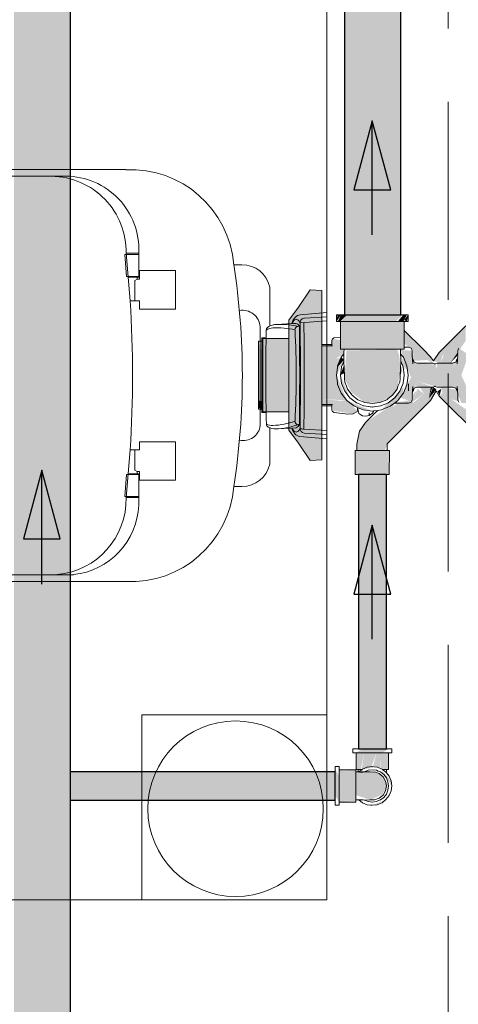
# Model space of a CAD drawing. Header units: millimetres. Extents: x 567 to 934, y -1 to 364.
# Tile 843 of 1056: x 774.81 to 775.58, y 167.838 to 169.566. Entities that reach past the tile are written whole.
import ezdxf

# ---------------------------------------------------------------- set-up
doc = ezdxf.new("R2010")
doc.units = ezdxf.units.MM
doc.header["$MEASUREMENT"] = 0
doc.linetypes.add('HIDDEN2', pattern=[0.47625, 0.3175, -0.15875])
for name, color, linetype, lineweight in [('AF-Condutos', 140, 'Continuous', 25), ('AF-Conexões', 152, 'Continuous', 18), ('AF-Curva de transposição', 152, 'Continuous', 18), ('AF-Peça de utilização', 152, 'Continuous', 18), ('AF-Registro', 253, 'Continuous', 18), ('AF-Sentido conduto', 140, 'Continuous', 30), ('DI-Detalhes', 1, 'HIDDEN2', 9)]:
    doc.layers.add(name, color=color, linetype=linetype, lineweight=lineweight)
doc.layers.add('ARQ FINA', color=8, linetype='Continuous')

msp = doc.modelspace()

# ---------------------------------------------------------------- hatches: boundary and pattern name
at = {"layer": 'AF-Condutos', "linetype": 'Continuous'}
for points in [[(774.8989, 165.1972), (774.8989, 172.1926), (774.8, 172.1926), (774.8, 165.1972)], [(775.38, 169.0482), (775.4237, 169.0482), (775.4237, 171.1308), (775.38, 171.1308)], [(775.4237, 169.0482), (775.4443, 169.0482), (775.4443, 171.1308), (775.4237, 171.1308)], [(775.4789, 171.1308), (775.4443, 171.1308), (775.4443, 169.0482), (775.4746, 169.0482)], [(775.4746, 169.0482), (775.4789, 169.0482), (775.4789, 171.1308)], [(775.4539, 168.2864), (775.4539, 168.768), (775.4044, 168.768), (775.4044, 168.2864)], [(774.8989, 168.2462), (774.8989, 168.2366), (775.3639, 168.2361), (775.3639, 168.2462)], [(774.8989, 168.2002), (775.3639, 168.1997), (775.3639, 168.2361), (774.8989, 168.2366)], [(775.3639, 168.1965), (775.3639, 168.1997), (774.8989, 168.2002), (774.8989, 168.1965)]]:
    msp.add_hatch(color=151, dxfattribs=at).paths.add_polyline_path(points)
at = {"layer": 'AF-Conexões', "linetype": 'Continuous'}
for points in [[(775.3659, 169.0362), (775.3743, 169.0482), (775.368, 169.0482)], [(775.368, 169.0362), (775.3729, 169.0362), (775.3843, 169.0482), (775.3743, 169.0482)], [(775.3729, 169.0362), (775.3729, 168.9878), (775.4009, 168.9878), (775.4009, 168.9959), (775.4121, 168.9959), (775.4009, 169.0362)], [(775.4834, 169.0482), (775.3843, 169.0482), (775.3743, 169.0362), (775.4695, 169.0362)], [(775.4144, 168.9959), (775.4144, 169.0362), (775.4009, 169.0362)], [(775.4009, 168.9959), (775.4009, 168.9878), (775.4289, 168.9878), (775.4434, 169.0362), (775.4144, 169.0362), (775.4144, 168.9963), (775.4009, 169.0362), (775.4121, 168.996)], [(775.4849, 168.9878), (775.4849, 169.0362), (775.4434, 169.0362), (775.4289, 168.9878)], [(775.4897, 169.0482), (775.4834, 169.0482), (775.4734, 169.0362), (775.4834, 169.0362)], [(775.4897, 169.0362), (775.4919, 169.0482), (775.4849, 169.0389)], [(775.4171, 168.9878), (775.3792, 168.9527), (775.3794, 168.9488)], [(775.4645, 168.9073), (775.4724, 168.9178), (775.4784, 168.9522), (775.4763, 168.9758), (775.4726, 168.9874), (775.3835, 168.9856), (775.3803, 168.9356), (775.392, 168.9122), (775.4158, 168.8941), (775.4419, 168.8941)], [(775.3791, 168.9684), (775.3696, 168.9562), (775.3659, 168.9422)], [(775.3676, 168.9556), (775.3791, 168.9692), (775.3743, 168.9737)], [(775.4859, 168.9497), (775.4834, 168.9737), (775.4797, 168.9645)], [(775.4834, 168.9737), (775.4919, 168.9422), (775.4897, 168.9585)], [(775.379, 168.9599), (775.3729, 168.9422), (775.3789, 168.9456)], [(775.3676, 168.9288), (775.3743, 168.9107), (775.3843, 168.8976), (775.3659, 168.9422)], [(775.3893, 168.9026), (775.3729, 168.9422), (775.3748, 168.9277)], [(775.3893, 168.9026), (775.3748, 168.9277), (775.3804, 168.9142)], [(775.4676, 168.8932), (775.4825, 168.9095), (775.4834, 168.922), (775.4452, 168.8813)], [(775.3843, 168.8976), (775.3963, 168.8885), (775.4289, 168.8792)], [(775.4026, 168.8871), (775.4126, 168.8813), (775.4289, 168.8792)], [(775.4144, 168.8881), (775.4289, 168.8862), (775.4434, 168.8881)], [(775.3994, 168.2796), (775.4459, 168.2796), (775.4583, 168.2864), (775.4119, 168.2864)], [(775.4005, 168.2502), (775.4088, 168.2502), (775.4147, 168.2796), (775.4015, 168.2796)], [(775.4103, 168.2502), (775.4276, 168.2552), (775.4362, 168.2796), (775.4147, 168.2796)], [(775.4431, 168.252), (775.4431, 168.2796), (775.4362, 168.2796), (775.4306, 168.2571)], [(775.4434, 168.2518), (775.449, 168.2796), (775.4431, 168.2796)], [(775.4563, 168.2502), (775.4573, 168.2796), (775.449, 168.2796), (775.4436, 168.2526)], [(775.3707, 168.1919), (775.3707, 168.2384), (775.3639, 168.2508), (775.3639, 168.2044)], [(775.4001, 168.2488), (775.3707, 168.2498), (775.3993, 168.246)], [(775.3707, 168.2488), (775.3707, 168.2415), (775.4001, 168.2415), (775.4001, 168.246)], [(775.3707, 168.2415), (775.3707, 168.2356), (775.4001, 168.2287), (775.4001, 168.2415)], [(775.4479, 168.2375), (775.4329, 168.246), (775.4001, 168.246), (775.4001, 168.2052), (775.4252, 168.1968), (775.4464, 168.2063), (775.4563, 168.223)], [(775.4119, 168.2508), (775.4377, 168.2542), (775.4289, 168.2554)], [(775.4443, 168.2502), (775.4629, 168.2214), (775.4617, 168.2302)], [(775.4001, 168.1939), (775.4001, 168.2287), (775.3707, 168.2356), (775.3707, 168.1968)], [(775.4001, 168.193), (775.3707, 168.1968), (775.3707, 168.1939)], [(775.4289, 168.1874), (775.4377, 168.1885), (775.4529, 168.1973)]]:
    msp.add_hatch(color=161, dxfattribs=at).paths.add_polyline_path(points)
at = {"layer": 'AF-Curva de transposição', "linetype": 'Continuous'}
for points in [[(775.4849, 169.0207), (775.4849, 169.0096), (775.5257, 168.9688), (775.5338, 168.9639), (775.5312, 168.9744)], [(775.5362, 168.9673), (775.5485, 168.9632), (775.5521, 168.9766), (775.5929, 169.0174), (775.5929, 169.0285), (775.5522, 168.9878)], [(775.5547, 168.9792), (775.5479, 168.961), (775.5655, 168.9631), (775.5929, 169.0025), (775.5929, 169.0174)], [(775.4849, 169.0096), (775.4849, 168.9974), (775.5257, 168.9688)], [(775.5257, 168.9688), (775.5001, 168.9868), (775.5017, 168.9672)], [(775.4826, 168.9596), (775.4947, 168.9465), (775.4857, 168.9683)], [(775.5787, 168.9769), (775.5787, 168.9821), (775.5655, 168.9631)], [(775.5411, 168.9148), (775.528, 168.9009), (775.5316, 168.9212), (775.5125, 168.9212), (775.5195, 168.9094), (775.4361, 168.8404), (775.4839, 168.8932), (775.4735, 168.8932), (775.4227, 168.8539), (775.4171, 168.8594), (775.4063, 168.844), (775.4017, 168.8211), (775.4017, 168.81), (775.4504, 168.81), (775.4549, 168.8211), (775.5312, 168.8977)], [(775.4999, 168.8932), (775.5064, 168.9146), (775.499, 168.9075), (775.499, 168.8992), (775.4839, 168.8932), (775.4361, 168.8404)], [(775.5009, 168.8965), (775.5195, 168.9094), (775.5083, 168.9185)], [(775.528, 168.9009), (775.5342, 168.9208), (775.5316, 168.9212)], [(775.5416, 168.9174), (775.5353, 168.9212), (775.528, 168.9009)], [(775.5432, 168.914), (775.5471, 168.9059), (775.5499, 168.9182)], [(775.5787, 168.8967), (775.5781, 168.9164), (775.549, 168.9212), (775.5521, 168.911), (775.5675, 168.9001)], [(775.676, 168.8288), (775.6715, 168.8517), (775.6607, 168.8672), (775.6417, 168.8482), (775.5521, 168.911), (775.5465, 168.9054), (775.6227, 168.8292), (775.6229, 168.8178), (775.6745, 168.8178)], [(775.4171, 168.8594), (775.4227, 168.8539), (775.465, 168.8866), (775.4674, 168.893)], [(775.3987, 168.81), (775.4038, 168.768), (775.4075, 168.81)], [(775.3987, 168.768), (775.4038, 168.768), (775.3987, 168.81)], [(775.4585, 168.768), (775.4502, 168.81), (775.4075, 168.81), (775.4038, 168.768)], [(775.4585, 168.768), (775.4591, 168.81), (775.4502, 168.81)]]:
    msp.add_hatch(color=161, dxfattribs=at).paths.add_polyline_path(points)
at = {"layer": 'AF-Peça de utilização', "linetype": 'Continuous'}
for points in [[(775.2361, 168.8779), (775.2367, 168.8785), (775.2349, 169.0078)], [(775.2289, 168.9992), (775.2289, 168.8976), (775.2349, 168.897), (775.2349, 168.9856)], [(775.2349, 168.8825), (775.2349, 168.8968), (775.2289, 168.8976), (775.2289, 168.8851)]]:
    msp.add_hatch(color=161, dxfattribs=at).paths.add_polyline_path(points)
at = {"layer": 'AF-Registro', "linetype": 'Continuous'}
for points in [[(775.2821, 168.8457), (775.3199, 168.7926), (775.3401, 168.7935), (775.3401, 168.9843), (775.3345, 168.9959), (775.3289, 168.9982), (775.3401, 168.9843), (775.3401, 169.0908), (775.3199, 169.0917), (775.2821, 169.0386)], [(775.2367, 169.0065), (775.2367, 168.8779), (775.2821, 168.8779), (775.2821, 169.0065)], [(775.3592, 169.006), (775.3581, 168.9959), (775.3401, 168.9937), (775.3401, 168.971), (775.3706, 168.9762), (775.3791, 168.9799), (775.3729, 169.0036)], [(775.5387, 168.9225), (775.5387, 168.9611), (775.508, 168.9632), (775.5026, 168.9653), (775.499, 168.9851), (775.4786, 168.9863), (775.4968, 168.9382), (775.4775, 168.9029), (775.4925, 168.8979), (775.4685, 168.8939), (775.497, 168.8949), (775.4967, 168.9091), (775.508, 168.9317), (775.508, 168.9527), (775.5353, 168.9527), (775.5353, 168.9317), (775.508, 168.9527), (775.508, 168.9317)], [(775.5852, 168.8932), (775.604, 168.8932), (775.6059, 168.8964), (775.5852, 168.9422), (775.5978, 168.9782), (775.5808, 168.9894), (775.5811, 168.9752), (775.5698, 168.9527), (775.5425, 168.9632), (775.5425, 168.9527), (775.5698, 168.9317), (775.5425, 168.9317), (775.5752, 168.9191)], [(775.3771, 168.9773), (775.3401, 168.971), (775.3646, 168.9715)], [(775.3401, 168.971), (775.3401, 168.9422), (775.3659, 168.9422), (775.3735, 168.9718)], [(775.5425, 168.9632), (775.5698, 168.9527), (775.5752, 168.9653), (775.5698, 168.9632)], [(775.5353, 168.9527), (775.508, 168.9527), (775.5353, 168.9317)], [(775.5391, 168.9619), (775.539, 168.9233), (775.5698, 168.9212), (775.5425, 168.9317), (775.5425, 168.9527)], [(775.5425, 168.9319), (775.5698, 168.9317), (775.5425, 168.9527)], [(775.3757, 168.9073), (775.3659, 168.9422), (775.3401, 168.9422), (775.3401, 168.9134)], [(775.5353, 168.9212), (775.508, 168.9317), (775.5026, 168.9191), (775.508, 168.9212)], [(775.3401, 168.9005), (775.3842, 168.8978), (775.3771, 168.9071), (775.3401, 168.9134)], [(775.3401, 168.8956), (775.3746, 168.8971), (775.3401, 168.9005)], [(775.3954, 168.8746), (775.4028, 168.8792), (775.3845, 168.8975), (775.3401, 168.8956), (775.3401, 168.8907), (775.3593, 168.8908), (775.3604, 168.8796)]]:
    msp.add_hatch(color=254, dxfattribs=at).paths.add_polyline_path(points)

# ---------------------------------------------------------------- linework, layer by layer
at = {"layer": 'AF-Condutos'}
for p, q in [((774.8989, 168.2462), (774.8989, 172.1926)), ((775.4789, 169.0482), (775.4789, 171.1308)), ((775.38, 169.6146), (775.38, 169.0482)), ((775.38, 169.0482), (775.3884, 169.0482)), ((775.3884, 169.0482), (775.4039, 169.0482)), ((775.4039, 169.0482), (775.4099, 169.0482)), ((775.4099, 169.0482), (775.4237, 169.0482)), ((775.4237, 169.0482), (775.4443, 169.0482)), ((775.4443, 169.0482), (775.4575, 169.0482)), ((775.4575, 169.0482), (775.4623, 169.0482)), ((775.4623, 169.0482), (775.4746, 169.0482)), ((775.4746, 169.0482), (775.4789, 169.0482)), ((775.4044, 168.768), (775.4044, 168.2864)), ((775.4087, 168.768), (775.4044, 168.768)), ((775.4164, 168.768), (775.4087, 168.768)), ((775.4263, 168.768), (775.4164, 168.768)), ((775.4366, 168.768), (775.4263, 168.768)), ((775.4456, 168.768), (775.4366, 168.768)), ((775.4517, 168.768), (775.4456, 168.768)), ((775.4539, 168.768), (775.4517, 168.768)), ((775.4539, 168.2864), (775.4539, 168.768)), ((775.4044, 168.2864), (775.4087, 168.2864)), ((775.4087, 168.2864), (775.4164, 168.2864)), ((775.4164, 168.2864), (775.4263, 168.2864)), ((775.4263, 168.2864), (775.4366, 168.2864)), ((775.4366, 168.2864), (775.4456, 168.2864)), ((775.4456, 168.2864), (775.4517, 168.2864)), ((775.4517, 168.2864), (775.4539, 168.2864)), ((774.8989, 168.1965), (774.8989, 168.2462)), ((775.3639, 168.2462), (774.8989, 168.2462)), ((775.3639, 168.243), (775.3639, 168.2462)), ((775.3639, 168.2361), (775.3639, 168.243)), ((775.3639, 168.2266), (775.3639, 168.2361)), ((775.3639, 168.2162), (775.3639, 168.2266)), ((775.3639, 168.2067), (775.3639, 168.2162)), ((775.3639, 168.1997), (775.3639, 168.2067)), ((774.8989, 165.2511), (774.8989, 168.1965)), ((774.8989, 168.1965), (775.3639, 168.1965)), ((775.3639, 168.1965), (775.3639, 168.1997))]:
    msp.add_line(p, q, dxfattribs=at)
at = {"layer": 'AF-Conexões'}
for p, q in [((775.3659, 169.0482), (775.3659, 169.0362)), ((775.368, 169.0482), (775.3659, 169.0482)), ((775.3659, 169.0362), (775.368, 169.0362)), ((775.3743, 169.0482), (775.368, 169.0482)), ((775.368, 169.0362), (775.3729, 169.0362)), ((775.3729, 169.0362), (775.3743, 169.0362)), ((775.3748, 169.0362), (775.3729, 169.0362)), ((775.3729, 169.0362), (775.3729, 169.0089)), ((775.38, 169.0482), (775.3743, 169.0482)), ((775.3743, 169.0362), (775.3843, 169.0362)), ((775.3804, 169.0362), (775.3748, 169.0362)), ((775.3843, 169.0482), (775.38, 169.0482)), ((775.3893, 169.0362), (775.3804, 169.0362)), ((775.3974, 169.0482), (775.3843, 169.0482)), ((775.3843, 169.0362), (775.3974, 169.0362)), ((775.4009, 169.0362), (775.3893, 169.0362)), ((775.4126, 169.0482), (775.3974, 169.0482)), ((775.3974, 169.0362), (775.4126, 169.0362)), ((775.4144, 169.0362), (775.4009, 169.0362)), ((775.4289, 169.0482), (775.4126, 169.0482)), ((775.4126, 169.0362), (775.4289, 169.0362)), ((775.4289, 169.0362), (775.4144, 169.0362)), ((775.4452, 169.0482), (775.4289, 169.0482)), ((775.4434, 169.0362), (775.4289, 169.0362)), ((775.4289, 169.0362), (775.4452, 169.0362)), ((775.4569, 169.0362), (775.4434, 169.0362)), ((775.4575, 169.0482), (775.4452, 169.0482)), ((775.4452, 169.0362), (775.4604, 169.0362)), ((775.4685, 169.0362), (775.4569, 169.0362)), ((775.4604, 169.0482), (775.4575, 169.0482)), ((775.4734, 169.0482), (775.4604, 169.0482)), ((775.4604, 169.0362), (775.4695, 169.0362)), ((775.4695, 169.0362), (775.4685, 169.0362)), ((775.4695, 169.0362), (775.4734, 169.0362)), ((775.4774, 169.0362), (775.4695, 169.0362)), ((775.4789, 169.0482), (775.4734, 169.0482)), ((775.4734, 169.0362), (775.4834, 169.0362)), ((775.483, 169.0362), (775.4774, 169.0362)), ((775.4834, 169.0482), (775.4789, 169.0482)), ((775.4849, 169.0362), (775.483, 169.0362)), ((775.4897, 169.0482), (775.4834, 169.0482)), ((775.4834, 169.0362), (775.4849, 169.0362)), ((775.4849, 169.0362), (775.4897, 169.0362)), ((775.4849, 169.0207), (775.4849, 169.0362)), ((775.4919, 169.0482), (775.4897, 169.0482)), ((775.4897, 169.0362), (775.4919, 169.0362)), ((775.4919, 169.0362), (775.4919, 169.0482)), ((775.4849, 168.9912), (775.4849, 169.0207)), ((775.3729, 169.0089), (775.3729, 168.9959)), ((775.3729, 168.9959), (775.3729, 168.9878)), ((775.3729, 168.9878), (775.3748, 168.9878)), ((775.3748, 168.9878), (775.3792, 168.9878)), ((775.3792, 168.9878), (775.3791, 168.9827)), ((775.3791, 168.9827), (775.3791, 168.9799)), ((775.3792, 168.9878), (775.3804, 168.9878)), ((775.3828, 168.9878), (775.3792, 168.9878)), ((775.3804, 168.9878), (775.3851, 168.9878)), ((775.3851, 168.9878), (775.3828, 168.9878)), ((775.3857, 168.9878), (775.3851, 168.9878)), ((775.3851, 168.9878), (775.3857, 168.9878)), ((775.3857, 168.9878), (775.3893, 168.9878)), ((775.3877, 168.9878), (775.3857, 168.9878)), ((775.3904, 168.9878), (775.3877, 168.9878)), ((775.3893, 168.9878), (775.4009, 168.9878)), ((775.4012, 168.9878), (775.3904, 168.9878)), ((775.4009, 168.9878), (775.4144, 168.9878)), ((775.4144, 168.9878), (775.4012, 168.9878)), ((775.4144, 168.9878), (775.4289, 168.9878)), ((775.4289, 168.9878), (775.4144, 168.9878)), ((775.4289, 168.9878), (775.4434, 168.9878)), ((775.4433, 168.9878), (775.4289, 168.9878)), ((775.4489, 168.9878), (775.4433, 168.9878)), ((775.4434, 168.9878), (775.4489, 168.9878)), ((775.4489, 168.9878), (775.4502, 168.9878)), ((775.4565, 168.9878), (775.4489, 168.9878)), ((775.4502, 168.9878), (775.4569, 168.9878)), ((775.4674, 168.9878), (775.4565, 168.9878)), ((775.4569, 168.9878), (775.4685, 168.9878)), ((775.4721, 168.9878), (775.4674, 168.9878)), ((775.4685, 168.9878), (775.4721, 168.9878)), ((775.4721, 168.9878), (775.4726, 168.9878)), ((775.4726, 168.9878), (775.4721, 168.9878)), ((775.4726, 168.9878), (775.4774, 168.9878)), ((775.475, 168.9878), (775.4726, 168.9878)), ((775.4786, 168.9878), (775.475, 168.9878)), ((775.4774, 168.9878), (775.4786, 168.9878)), ((775.4786, 168.9878), (775.483, 168.9878)), ((775.4786, 168.9827), (775.4786, 168.9878)), ((775.4786, 168.9799), (775.4786, 168.9827)), ((775.483, 168.9878), (775.4849, 168.9878)), ((775.4849, 168.9878), (775.4849, 168.9912)), ((775.3743, 168.9737), (775.368, 168.9585)), ((775.3791, 168.9799), (775.3743, 168.9737)), ((775.3791, 168.967), (775.3748, 168.9567)), ((775.3791, 168.9799), (775.3791, 168.9697)), ((775.3791, 168.9697), (775.3791, 168.9685)), ((775.3791, 168.9685), (775.3791, 168.967)), ((775.3791, 168.967), (775.3792, 168.953)), ((775.4787, 168.972), (775.4786, 168.9799)), ((775.4825, 168.9748), (775.4786, 168.9799)), ((775.4786, 168.953), (775.4787, 168.967)), ((775.4787, 168.9697), (775.4787, 168.972)), ((775.4787, 168.967), (775.4787, 168.9697)), ((775.483, 168.9567), (775.4787, 168.967)), ((775.4834, 168.9737), (775.4825, 168.9748)), ((775.4897, 168.9585), (775.4834, 168.9737)), ((775.3676, 168.9556), (775.3659, 168.9422)), ((775.368, 168.9585), (775.3676, 168.9556)), ((775.3748, 168.9567), (775.3729, 168.9422)), ((775.379, 168.9557), (775.3789, 168.9487)), ((775.3789, 168.9487), (775.3799, 168.9427)), ((775.3799, 168.9427), (775.379, 168.9557)), ((775.3792, 168.953), (775.3799, 168.9427)), ((775.4788, 168.9557), (775.4779, 168.9427)), ((775.4779, 168.9427), (775.4786, 168.953)), ((775.4779, 168.9427), (775.4789, 168.9487)), ((775.4789, 168.9487), (775.4788, 168.9557)), ((775.4848, 168.9425), (775.483, 168.9567)), ((775.4919, 168.9422), (775.4897, 168.9585)), ((775.3659, 168.9422), (775.3676, 168.9288)), ((775.3729, 168.9422), (775.3748, 168.9277)), ((775.3799, 168.9427), (775.3802, 168.9355)), ((775.3802, 168.9355), (775.3805, 168.93)), ((775.4773, 168.93), (775.4775, 168.9355)), ((775.4775, 168.9355), (775.4779, 168.9427)), ((775.4832, 168.9296), (775.4836, 168.9327)), ((775.4836, 168.9327), (775.4848, 168.9419)), ((775.4849, 168.9422), (775.4848, 168.9425)), ((775.4848, 168.9419), (775.4849, 168.9422)), ((775.4897, 168.9259), (775.4906, 168.9322)), ((775.4906, 168.9322), (775.4919, 168.9422)), ((775.3676, 168.9288), (775.368, 168.9259)), ((775.368, 168.9259), (775.3743, 168.9107)), ((775.3748, 168.9277), (775.3804, 168.9142)), ((775.3804, 168.9142), (775.3858, 168.9072)), ((775.3805, 168.93), (775.3838, 168.9227)), ((775.3838, 168.9227), (775.3854, 168.9178)), ((775.3854, 168.9178), (775.3933, 168.9073)), ((775.4645, 168.9073), (775.4724, 168.9178)), ((775.4685, 168.9026), (775.4774, 168.9142)), ((775.4724, 168.9178), (775.4739, 168.9227)), ((775.4739, 168.9227), (775.4773, 168.93)), ((775.4774, 168.9142), (775.4808, 168.9225)), ((775.4808, 168.9225), (775.483, 168.9277)), ((775.483, 168.9277), (775.4832, 168.9296)), ((775.4834, 168.9107), (775.4897, 168.9259)), ((775.3743, 168.9107), (775.3843, 168.8976)), ((775.3843, 168.8976), (775.3963, 168.8885)), ((775.3858, 168.9072), (775.3893, 168.9026)), ((775.3893, 168.9026), (775.4009, 168.8937)), ((775.3933, 168.9073), (775.4037, 168.8992)), ((775.4037, 168.8992), (775.4158, 168.8941)), ((775.4419, 168.8941), (775.4541, 168.8992)), ((775.4541, 168.8992), (775.4569, 168.9014)), ((775.4569, 168.9014), (775.4645, 168.9073)), ((775.4569, 168.8937), (775.4685, 168.9026)), ((775.4676, 168.8932), (775.4734, 168.8976)), ((775.4734, 168.8976), (775.4825, 168.9095)), ((775.4825, 168.9095), (775.4834, 168.9107)), ((775.3963, 168.8885), (775.3974, 168.8876)), ((775.3974, 168.8876), (775.4026, 168.8855)), ((775.4009, 168.8937), (775.4028, 168.8929)), ((775.4026, 168.8855), (775.4026, 168.8854)), ((775.4026, 168.8854), (775.4028, 168.8854)), ((775.4028, 168.8929), (775.4135, 168.8885)), ((775.4028, 168.8854), (775.4126, 168.8813)), ((775.4126, 168.8813), (775.4289, 168.8792)), ((775.4135, 168.8885), (775.4144, 168.8881)), ((775.4144, 168.8881), (775.4289, 168.8862)), ((775.4158, 168.8941), (775.4289, 168.8924)), ((775.4289, 168.8924), (775.4419, 168.8941)), ((775.4289, 168.8862), (775.4434, 168.8881)), ((775.4289, 168.8792), (775.431, 168.8795)), ((775.431, 168.8795), (775.4383, 168.8804)), ((775.4383, 168.8804), (775.4452, 168.8813)), ((775.4434, 168.8881), (775.4452, 168.8888)), ((775.4452, 168.8888), (775.448, 168.89)), ((775.4452, 168.8813), (775.4604, 168.8876)), ((775.448, 168.89), (775.4531, 168.8921)), ((775.4531, 168.8921), (775.4543, 168.8926)), ((775.4543, 168.8926), (775.4557, 168.8932)), ((775.4557, 168.8932), (775.4569, 168.8937)), ((775.4604, 168.8876), (775.4676, 168.8932)), ((775.3949, 168.2864), (775.3949, 168.2796)), ((775.396, 168.2864), (775.3949, 168.2864)), ((775.3949, 168.2796), (775.396, 168.2796)), ((775.3994, 168.2864), (775.396, 168.2864)), ((775.396, 168.2796), (775.3994, 168.2796)), ((775.4044, 168.2864), (775.3994, 168.2864)), ((775.3994, 168.2796), (775.4005, 168.2796)), ((775.4005, 168.2796), (775.4048, 168.2796)), ((775.4005, 168.2796), (775.4005, 168.2502)), ((775.4015, 168.2796), (775.4005, 168.2796)), ((775.4043, 168.2796), (775.4015, 168.2796)), ((775.4088, 168.2796), (775.4043, 168.2796)), ((775.4048, 168.2864), (775.4044, 168.2864)), ((775.4119, 168.2864), (775.4048, 168.2864)), ((775.4048, 168.2796), (775.4119, 168.2796)), ((775.4147, 168.2796), (775.4088, 168.2796)), ((775.4201, 168.2864), (775.4119, 168.2864)), ((775.4119, 168.2796), (775.4201, 168.2796)), ((775.4215, 168.2796), (775.4147, 168.2796)), ((775.4289, 168.2864), (775.4201, 168.2864)), ((775.4201, 168.2796), (775.4289, 168.2796)), ((775.4289, 168.2796), (775.4215, 168.2796)), ((775.4377, 168.2864), (775.4289, 168.2864)), ((775.4362, 168.2796), (775.4289, 168.2796)), ((775.4289, 168.2796), (775.4377, 168.2796)), ((775.4431, 168.2796), (775.4362, 168.2796)), ((775.4459, 168.2864), (775.4377, 168.2864)), ((775.4377, 168.2796), (775.4459, 168.2796)), ((775.449, 168.2796), (775.4431, 168.2796)), ((775.4529, 168.2864), (775.4459, 168.2864)), ((775.4459, 168.2796), (775.4529, 168.2796)), ((775.4535, 168.2796), (775.449, 168.2796)), ((775.4539, 168.2864), (775.4529, 168.2864)), ((775.4529, 168.2796), (775.4573, 168.2796)), ((775.4563, 168.2796), (775.4535, 168.2796)), ((775.4583, 168.2864), (775.4539, 168.2864)), ((775.4573, 168.2796), (775.4563, 168.2796)), ((775.4573, 168.2796), (775.4583, 168.2796)), ((775.4573, 168.2502), (775.4573, 168.2796)), ((775.4617, 168.2864), (775.4583, 168.2864)), ((775.4583, 168.2796), (775.4617, 168.2796)), ((775.4629, 168.2864), (775.4617, 168.2864)), ((775.4617, 168.2796), (775.4629, 168.2796)), ((775.4629, 168.2796), (775.4629, 168.2864)), ((775.3639, 168.2554), (775.3639, 168.2542)), ((775.3707, 168.2554), (775.3639, 168.2554)), ((775.3639, 168.2542), (775.3639, 168.2508)), ((775.3639, 168.2508), (775.3639, 168.2462)), ((775.3639, 168.2462), (775.3639, 168.2454)), ((775.3639, 168.2454), (775.3639, 168.2384)), ((775.3707, 168.2542), (775.3707, 168.2554)), ((775.3707, 168.2508), (775.3707, 168.2542)), ((775.3707, 168.2498), (775.3707, 168.2508)), ((775.3707, 168.2454), (775.3707, 168.2498)), ((775.3707, 168.2498), (775.3707, 168.2488)), ((775.4001, 168.2498), (775.3707, 168.2498)), ((775.3707, 168.2488), (775.3707, 168.246)), ((775.3707, 168.246), (775.3707, 168.2415)), ((775.3707, 168.2384), (775.3707, 168.2454)), ((775.3707, 168.2415), (775.3707, 168.2356)), ((775.4001, 168.2488), (775.4001, 168.2498)), ((775.4001, 168.246), (775.4001, 168.2488)), ((775.4001, 168.2415), (775.4001, 168.246)), ((775.4001, 168.246), (775.4001, 168.246)), ((775.4001, 168.246), (775.4001, 168.2431)), ((775.4042, 168.2459), (775.4001, 168.246)), ((775.4001, 168.2431), (775.4001, 168.2418)), ((775.4001, 168.2418), (775.4001, 168.2375)), ((775.4001, 168.2356), (775.4001, 168.2415)), ((775.4005, 168.2502), (775.4015, 168.2502)), ((775.4015, 168.2502), (775.4043, 168.2502)), ((775.4043, 168.2502), (775.4042, 168.2459)), ((775.4054, 168.2459), (775.4042, 168.2459)), ((775.4073, 168.2502), (775.4043, 168.2502)), ((775.4043, 168.2502), (775.4088, 168.2502)), ((775.411, 168.2502), (775.4054, 168.2459)), ((775.4065, 168.2458), (775.4054, 168.2459)), ((775.4054, 168.2459), (775.4054, 168.2459)), ((775.4128, 168.2456), (775.4065, 168.2458)), ((775.411, 168.2502), (775.4073, 168.2502)), ((775.4087, 168.2461), (775.4128, 168.2456)), ((775.4149, 168.2461), (775.4087, 168.2461)), ((775.4088, 168.2502), (775.4103, 168.2502)), ((775.4103, 168.2502), (775.411, 168.2502)), ((775.4119, 168.2508), (775.411, 168.2502)), ((775.4201, 168.2542), (775.4119, 168.2508)), ((775.415, 168.2461), (775.4149, 168.2461)), ((775.4215, 168.2488), (775.415, 168.2461)), ((775.4182, 168.2461), (775.415, 168.2461)), ((775.4252, 168.2459), (775.4182, 168.2461)), ((775.4289, 168.2554), (775.4201, 168.2542)), ((775.4289, 168.2498), (775.4215, 168.2488)), ((775.4316, 168.2457), (775.4252, 168.2459)), ((775.4377, 168.2542), (775.4289, 168.2554)), ((775.4362, 168.2488), (775.4289, 168.2498)), ((775.4329, 168.246), (775.4316, 168.2457)), ((775.4411, 168.2431), (775.4329, 168.246)), ((775.4393, 168.2475), (775.4362, 168.2488)), ((775.4459, 168.2508), (775.4377, 168.2542)), ((775.4431, 168.246), (775.4393, 168.2475)), ((775.4479, 168.2375), (775.4411, 168.2431)), ((775.449, 168.2415), (775.4431, 168.246)), ((775.4467, 168.2502), (775.4459, 168.2508)), ((775.4529, 168.2454), (775.4467, 168.2502)), ((775.4505, 168.2502), (775.4467, 168.2502)), ((775.4467, 168.2502), (775.4474, 168.2502)), ((775.4474, 168.2502), (775.449, 168.2502)), ((775.449, 168.2502), (775.4535, 168.2502)), ((775.4535, 168.2356), (775.449, 168.2415)), ((775.4534, 168.2502), (775.4505, 168.2502)), ((775.4535, 168.2446), (775.4529, 168.2454)), ((775.4535, 168.2502), (775.4534, 168.2502)), ((775.4535, 168.2501), (775.4535, 168.2502)), ((775.4535, 168.2502), (775.4563, 168.2502)), ((775.4535, 168.2449), (775.4535, 168.2501)), ((775.4535, 168.2446), (775.4535, 168.2449)), ((775.4583, 168.2384), (775.4535, 168.2446)), ((775.4563, 168.2502), (775.4573, 168.2502)), ((775.3639, 168.2384), (775.3639, 168.2302)), ((775.3639, 168.2302), (775.3639, 168.2214)), ((775.3707, 168.2302), (775.3707, 168.2384)), ((775.3707, 168.2356), (775.3707, 168.2287)), ((775.3707, 168.2214), (775.3707, 168.2302)), ((775.3707, 168.2287), (775.3707, 168.2214)), ((775.4001, 168.2375), (775.4001, 168.23)), ((775.4001, 168.2287), (775.4001, 168.2356)), ((775.4001, 168.23), (775.4001, 168.2214)), ((775.4001, 168.2214), (775.4001, 168.2287)), ((775.4523, 168.23), (775.4479, 168.2375)), ((775.4538, 168.2214), (775.4523, 168.23)), ((775.4563, 168.2287), (775.4535, 168.2356)), ((775.4573, 168.2214), (775.4563, 168.2287)), ((775.4617, 168.2302), (775.4583, 168.2384)), ((775.4629, 168.2214), (775.4617, 168.2302)), ((775.3639, 168.2214), (775.3639, 168.2126)), ((775.3639, 168.2126), (775.3639, 168.2044)), ((775.3707, 168.2126), (775.3707, 168.2214)), ((775.3707, 168.2214), (775.3707, 168.214)), ((775.3707, 168.214), (775.3707, 168.2072)), ((775.3707, 168.2044), (775.3707, 168.2126)), ((775.3707, 168.2072), (775.3707, 168.2013)), ((775.4001, 168.214), (775.4001, 168.2214)), ((775.4001, 168.2214), (775.4001, 168.2128)), ((775.4001, 168.2072), (775.4001, 168.214)), ((775.4001, 168.2128), (775.4001, 168.2052)), ((775.4001, 168.2013), (775.4001, 168.2072)), ((775.4001, 168.2052), (775.4001, 168.1997)), ((775.4411, 168.1997), (775.4479, 168.2052)), ((775.4479, 168.2052), (775.4523, 168.2128)), ((775.449, 168.2013), (775.4535, 168.2072)), ((775.4523, 168.2128), (775.4538, 168.2214)), ((775.4535, 168.2072), (775.4563, 168.214)), ((775.4563, 168.214), (775.4573, 168.2214)), ((775.4583, 168.2044), (775.4617, 168.2126)), ((775.4617, 168.2126), (775.4629, 168.2214)), ((775.3639, 168.2044), (775.3639, 168.1973)), ((775.3639, 168.1973), (775.3639, 168.1965)), ((775.3639, 168.1965), (775.3639, 168.1919)), ((775.3639, 168.1919), (775.3639, 168.1885)), ((775.3639, 168.1885), (775.3639, 168.1874)), ((775.3639, 168.1874), (775.3707, 168.1874)), ((775.3707, 168.1973), (775.3707, 168.2044)), ((775.3707, 168.2013), (775.3707, 168.1968)), ((775.3707, 168.193), (775.3707, 168.1973)), ((775.3707, 168.1968), (775.3707, 168.1939)), ((775.3707, 168.1939), (775.3707, 168.193)), ((775.3707, 168.1919), (775.3707, 168.193)), ((775.3707, 168.193), (775.4001, 168.193)), ((775.3707, 168.1885), (775.3707, 168.1919)), ((775.3707, 168.1874), (775.3707, 168.1885)), ((775.4001, 168.1968), (775.4001, 168.2013)), ((775.4001, 168.1997), (775.4001, 168.1967)), ((775.4001, 168.1967), (775.4001, 168.1968)), ((775.4001, 168.1939), (775.4001, 168.1967)), ((775.4001, 168.1967), (775.4003, 168.1967)), ((775.4001, 168.193), (775.4001, 168.1939)), ((775.4003, 168.1967), (775.4054, 168.1969)), ((775.4054, 168.1969), (775.4065, 168.1969)), ((775.4054, 168.1969), (775.4119, 168.1919)), ((775.4065, 168.1969), (775.4128, 168.1972)), ((775.4128, 168.1972), (775.4087, 168.1967)), ((775.4087, 168.1967), (775.4149, 168.1966)), ((775.4119, 168.1919), (775.4201, 168.1885)), ((775.4149, 168.1966), (775.415, 168.1966)), ((775.415, 168.1966), (775.4215, 168.1939)), ((775.415, 168.1966), (775.4182, 168.1966)), ((775.4182, 168.1966), (775.4252, 168.1968)), ((775.4201, 168.1885), (775.4265, 168.1877)), ((775.4215, 168.1939), (775.4289, 168.193)), ((775.4252, 168.1968), (775.4316, 168.1971)), ((775.4265, 168.1877), (775.4289, 168.1874)), ((775.4289, 168.193), (775.4362, 168.1939)), ((775.4289, 168.1874), (775.4377, 168.1885)), ((775.4316, 168.1971), (775.4329, 168.1967)), ((775.4329, 168.1967), (775.4411, 168.1997)), ((775.4362, 168.1939), (775.4429, 168.1967)), ((775.4377, 168.1885), (775.4459, 168.1919)), ((775.4429, 168.1967), (775.4431, 168.1968)), ((775.4431, 168.1968), (775.449, 168.2013)), ((775.4459, 168.1919), (775.4529, 168.1973)), ((775.4529, 168.1973), (775.4583, 168.2044))]:
    msp.add_line(p, q, dxfattribs=at)
at = {"layer": 'AF-Curva de transposição'}
for p, q in [((775.5179, 168.9878), (775.4849, 169.0207)), ((775.5929, 169.0285), (775.5522, 168.9878)), ((775.5312, 168.9744), (775.5179, 168.9878)), ((775.5522, 168.9878), (775.5465, 168.9821)), ((775.5357, 168.968), (775.5312, 168.9744)), ((775.5362, 168.9673), (775.5357, 168.968)), ((775.5465, 168.9821), (775.5362, 168.9673)), ((775.5312, 168.8977), (775.5411, 168.9148)), ((775.5411, 168.9148), (775.5465, 168.9054)), ((775.4551, 168.8215), (775.5312, 168.8977)), ((775.5465, 168.9054), (775.6227, 168.8292)), ((775.4383, 168.8804), (775.4349, 168.8771)), ((775.4257, 168.868), (775.4171, 168.8594)), ((775.4339, 168.876), (775.4257, 168.868)), ((775.4349, 168.8771), (775.4339, 168.876)), ((775.4063, 168.844), (775.4017, 168.8211)), ((775.4171, 168.8594), (775.4063, 168.844)), ((775.4017, 168.81), (775.3987, 168.81)), ((775.3987, 168.81), (775.3987, 168.768)), ((775.4017, 168.8211), (775.4017, 168.81)), ((775.4075, 168.81), (775.4017, 168.81)), ((775.4017, 168.81), (775.4091, 168.81)), ((775.4289, 168.81), (775.4075, 168.81)), ((775.4091, 168.81), (775.4228, 168.81)), ((775.4228, 168.81), (775.4383, 168.81)), ((775.4502, 168.81), (775.4289, 168.81)), ((775.4383, 168.81), (775.4504, 168.81)), ((775.4549, 168.81), (775.4502, 168.81)), ((775.4504, 168.81), (775.4549, 168.81)), ((775.4549, 168.8213), (775.4551, 168.8215)), ((775.4549, 168.8211), (775.4549, 168.8213)), ((775.4549, 168.81), (775.4549, 168.8211)), ((775.4591, 168.81), (775.4549, 168.81)), ((775.4585, 168.768), (775.4591, 168.81)), ((775.3987, 168.768), (775.4038, 168.768)), ((775.4038, 168.768), (775.4044, 168.768)), ((775.4044, 168.768), (775.4173, 168.768)), ((775.4173, 168.768), (775.4348, 168.768)), ((775.4348, 168.768), (775.4502, 168.768)), ((775.4502, 168.768), (775.4539, 168.768)), ((775.4539, 168.768), (775.4585, 168.768))]:
    msp.add_line(p, q, dxfattribs=at)
at = {"layer": 'AF-Peça de utilização'}
for p, q in [((775.2289, 169.0018), (775.2289, 168.9992)), ((775.2349, 169.0018), (775.2289, 169.0018)), ((775.2409, 169.0078), (775.2349, 169.0078)), ((775.2349, 169.0078), (775.2349, 169.0065)), ((775.2349, 169.0065), (775.2349, 169.0049)), ((775.2349, 169.0049), (775.2349, 169.0018)), ((775.2349, 169.0018), (775.2349, 168.9912)), ((775.2409, 169.0065), (775.2409, 169.0078)), ((775.2289, 168.9992), (775.2289, 168.9868)), ((775.2289, 168.9868), (775.2289, 168.9666)), ((775.2349, 168.9912), (775.2349, 168.969)), ((775.3438, 168.9959), (775.3401, 168.9959)), ((775.3581, 168.9959), (775.3438, 168.9959)), ((775.2289, 168.9666), (775.2289, 168.9422)), ((775.2349, 168.969), (775.2349, 168.9422)), ((775.2289, 168.9422), (775.2289, 168.9178)), ((775.2349, 168.9422), (775.2349, 168.9153)), ((775.2289, 168.9178), (775.2289, 168.8976)), ((775.2349, 168.9153), (775.2349, 168.8931)), ((775.2289, 168.8976), (775.2289, 168.8851)), ((775.2289, 168.8851), (775.2289, 168.8825)), ((775.2289, 168.8825), (775.2349, 168.8825)), ((775.2349, 168.8931), (775.2349, 168.8825)), ((775.2349, 168.8825), (775.2349, 168.8794)), ((775.2349, 168.8794), (775.2349, 168.8779)), ((775.3401, 168.8885), (775.3437, 168.8885)), ((775.3437, 168.8885), (775.3581, 168.8885)), ((775.2349, 168.8779), (775.2349, 168.8765)), ((775.2349, 168.8765), (775.2367, 168.8765)), ((775.2367, 168.8765), (775.2409, 168.8765)), ((775.2409, 168.8765), (775.2409, 168.8779))]:
    msp.add_line(p, q, dxfattribs=at)
at = {"layer": 'AF-Registro'}
for p, q in [((775.3199, 169.0917), (775.2992, 169.0615)), ((775.3401, 169.0908), (775.3199, 169.0917)), ((775.3401, 169.0796), (775.3401, 169.0908)), ((775.3401, 169.0776), (775.3401, 169.0796)), ((775.3401, 169.0747), (775.3401, 169.0776)), ((775.3401, 169.071), (775.3401, 169.0747)), ((775.3401, 169.0666), (775.3401, 169.071)), ((775.2992, 169.0615), (775.2821, 169.0386)), ((775.3401, 168.9959), (775.3401, 169.0666)), ((775.2821, 169.0386), (775.2821, 169.0306)), ((775.2821, 169.0306), (775.2821, 169.0287)), ((775.2821, 169.0287), (775.2821, 169.0252)), ((775.2821, 169.0252), (775.2821, 169.0065)), ((775.2378, 169.0065), (775.2367, 169.0065)), ((775.2367, 169.0065), (775.2367, 169.0018)), ((775.2367, 169.0018), (775.2367, 168.9422)), ((775.2409, 169.0065), (775.2378, 169.0065)), ((775.2521, 169.0065), (775.2409, 169.0065)), ((775.2622, 169.0065), (775.2521, 169.0065)), ((775.2671, 169.0065), (775.2622, 169.0065)), ((775.2726, 169.0065), (775.2671, 169.0065)), ((775.2747, 169.0065), (775.2726, 169.0065)), ((775.278, 169.0065), (775.2747, 169.0065)), ((775.2821, 169.0065), (775.278, 169.0065)), ((775.2821, 169.0065), (775.2821, 169.0018)), ((775.2821, 169.0018), (775.2821, 169.0065)), ((775.2821, 169.0018), (775.2821, 168.9837)), ((775.2821, 168.9422), (775.2821, 169.0018)), ((775.3592, 169.006), (775.3581, 169.003)), ((775.3581, 169.003), (775.3581, 168.9997)), ((775.3581, 168.9997), (775.3581, 168.9959)), ((775.3622, 169.0076), (775.3592, 169.006)), ((775.3729, 169.0089), (775.3622, 169.0076)), ((775.2821, 168.9837), (775.2821, 168.9422)), ((775.3401, 168.9937), (775.3401, 168.9959)), ((775.3401, 168.9843), (775.3401, 168.9937)), ((775.3401, 168.9937), (775.3401, 168.9888)), ((775.3593, 168.9935), (775.3401, 168.9937)), ((775.3401, 168.9888), (775.3401, 168.9878)), ((775.3401, 168.9878), (775.3401, 168.9838)), ((775.3401, 168.9617), (775.3401, 168.9843)), ((775.3401, 168.9838), (775.3401, 168.971)), ((775.3581, 168.9959), (775.3581, 168.9937)), ((775.3581, 168.9937), (775.3582, 168.9937)), ((775.3582, 168.9937), (775.3593, 168.9935)), ((775.4925, 168.9912), (775.4849, 168.9912)), ((775.497, 168.9894), (775.4925, 168.9912)), ((775.498, 168.9873), (775.497, 168.9894)), ((775.499, 168.9851), (775.498, 168.9873)), ((775.499, 168.981), (775.499, 168.9851)), ((775.5798, 168.9873), (775.5787, 168.9851)), ((775.5787, 168.9851), (775.5787, 168.981)), ((775.5808, 168.9894), (775.5798, 168.9873)), ((775.3401, 168.971), (775.3401, 168.9581)), ((775.499, 168.9769), (775.499, 168.981)), ((775.5001, 168.9622), (775.499, 168.9769)), ((775.5001, 168.9705), (775.5001, 168.9682)), ((775.5026, 168.9653), (775.5001, 168.9705)), ((775.5001, 168.9682), (775.5001, 168.9643)), ((775.506, 168.964), (775.5026, 168.9653)), ((775.5752, 168.9653), (775.5698, 168.9632)), ((775.5767, 168.9686), (775.5752, 168.9653)), ((775.5777, 168.9705), (775.5767, 168.9686)), ((775.5787, 168.9769), (775.5777, 168.9622)), ((775.5777, 168.9684), (775.5777, 168.9705)), ((775.5777, 168.9643), (775.5777, 168.9684)), ((775.5787, 168.981), (775.5787, 168.9769)), ((775.3401, 168.9227), (775.3401, 168.9617)), ((775.3401, 168.9581), (775.3401, 168.9422)), ((775.5001, 168.9643), (775.5001, 168.9622)), ((775.508, 168.9632), (775.506, 168.964)), ((775.5353, 168.9632), (775.508, 168.9632)), ((775.5387, 168.9619), (775.5353, 168.9632)), ((775.5387, 168.9617), (775.5387, 168.9619)), ((775.5389, 168.9614), (775.5387, 168.9617)), ((775.539, 168.9617), (775.5389, 168.9614)), ((775.5391, 168.9619), (775.539, 168.9617)), ((775.5398, 168.9621), (775.5391, 168.9619)), ((775.5425, 168.9632), (775.5398, 168.9621)), ((775.5698, 168.9632), (775.5425, 168.9632)), ((775.5777, 168.9622), (775.5777, 168.9643)), ((775.2367, 168.9422), (775.2367, 168.8825)), ((775.2821, 168.9422), (775.2821, 168.9004)), ((775.2821, 168.8825), (775.2821, 168.9422)), ((775.3401, 168.9422), (775.3401, 168.9263)), ((775.3401, 168.9263), (775.3401, 168.9134)), ((775.3401, 168.9001), (775.3401, 168.9227)), ((775.3401, 168.9134), (775.3401, 168.9005)), ((775.4925, 168.921), (775.4925, 168.927)), ((775.4925, 168.927), (775.4925, 168.9209)), ((775.4925, 168.9148), (775.4925, 168.921)), ((775.4925, 168.9209), (775.4925, 168.9148)), ((775.499, 168.9074), (775.5001, 168.9222)), ((775.5001, 168.9222), (775.5001, 168.9201)), ((775.5001, 168.9201), (775.5001, 168.9159)), ((775.5001, 168.9159), (775.5001, 168.9139)), ((775.5001, 168.9139), (775.501, 168.9158)), ((775.501, 168.9158), (775.5026, 168.9191)), ((775.5026, 168.9191), (775.508, 168.9212)), ((775.508, 168.9212), (775.5353, 168.9212)), ((775.5353, 168.9212), (775.537, 168.9219)), ((775.537, 168.9219), (775.5387, 168.9225)), ((775.5387, 168.9226), (775.5389, 168.923)), ((775.5387, 168.9225), (775.5387, 168.9226)), ((775.5389, 168.923), (775.539, 168.9227)), ((775.539, 168.9227), (775.5391, 168.9225)), ((775.5391, 168.9225), (775.5425, 168.9212)), ((775.5425, 168.9212), (775.5448, 168.9212)), ((775.5448, 168.9212), (775.5698, 168.9212)), ((775.5698, 168.9212), (775.5718, 168.9204)), ((775.5718, 168.9204), (775.5752, 168.9191)), ((775.5752, 168.9191), (775.5777, 168.9139)), ((775.5777, 168.9201), (775.5777, 168.9222)), ((775.5777, 168.9222), (775.5787, 168.9074)), ((775.5777, 168.9162), (775.5777, 168.9201)), ((775.5777, 168.9139), (775.5777, 168.9162)), ((775.2821, 168.9004), (775.2821, 168.8825)), ((775.3401, 168.9005), (775.3401, 168.8956)), ((775.3401, 168.8907), (775.3401, 168.9001)), ((775.497, 168.8949), (775.498, 168.8971)), ((775.498, 168.8971), (775.499, 168.8992)), ((775.499, 168.9033), (775.499, 168.9074)), ((775.499, 168.8992), (775.499, 168.9033)), ((775.5787, 168.9074), (775.5787, 168.9033)), ((775.5787, 168.9033), (775.5787, 168.8992)), ((775.5787, 168.8992), (775.5798, 168.8971)), ((775.5798, 168.8971), (775.5808, 168.8949)), ((775.2367, 168.8825), (775.2367, 168.8779)), ((775.2821, 168.8825), (775.2821, 168.8779)), ((775.2821, 168.8779), (775.2821, 168.8825)), ((775.3401, 168.8956), (775.3401, 168.8907)), ((775.3401, 168.8907), (775.3593, 168.8908)), ((775.3401, 168.8885), (775.3401, 168.8907)), ((775.3401, 168.8177), (775.3401, 168.8885)), ((775.3581, 168.8907), (775.3581, 168.8907)), ((775.3582, 168.8907), (775.3581, 168.8907)), ((775.3581, 168.8907), (775.3581, 168.8885)), ((775.3581, 168.8885), (775.3581, 168.8846)), ((775.3581, 168.8846), (775.3581, 168.8814)), ((775.3581, 168.8814), (775.3592, 168.8783)), ((775.3593, 168.8908), (775.3582, 168.8907)), ((775.3954, 168.8746), (775.4036, 168.8788)), ((775.4026, 168.8851), (775.4026, 168.8854)), ((775.4028, 168.8827), (775.4026, 168.8851)), ((775.4028, 168.8854), (775.4028, 168.8849)), ((775.4028, 168.8849), (775.4033, 168.8831)), ((775.403, 168.8815), (775.4028, 168.8827)), ((775.4036, 168.8808), (775.403, 168.8815)), ((775.4033, 168.8831), (775.4039, 168.8807)), ((775.4039, 168.8807), (775.4036, 168.8808)), ((775.4036, 168.8788), (775.4043, 168.8794)), ((775.4039, 168.8807), (775.4041, 168.8803)), ((775.4041, 168.8803), (775.4043, 168.8794)), ((775.4043, 168.8794), (775.4045, 168.8786)), ((775.4045, 168.8786), (775.4054, 168.8747)), ((775.4294, 168.8753), (775.4307, 168.8787)), ((775.4307, 168.8787), (775.431, 168.8795)), ((775.4676, 168.8932), (775.47, 168.8932)), ((775.47, 168.8932), (775.4738, 168.8932)), ((775.4738, 168.8932), (775.4784, 168.8932)), ((775.4784, 168.8932), (775.4925, 168.8932)), ((775.4925, 168.8932), (775.497, 168.8949)), ((775.2367, 168.8779), (775.2378, 168.8779)), ((775.2378, 168.8779), (775.2409, 168.8779)), ((775.2409, 168.8779), (775.2521, 168.8779)), ((775.2521, 168.8779), (775.2622, 168.8779)), ((775.2622, 168.8779), (775.2671, 168.8779)), ((775.2671, 168.8779), (775.2726, 168.8779)), ((775.2726, 168.8779), (775.2747, 168.8779)), ((775.2747, 168.8779), (775.278, 168.8779)), ((775.278, 168.8779), (775.2821, 168.8779)), ((775.2821, 168.8779), (775.2821, 168.8591)), ((775.3592, 168.8783), (775.3622, 168.8768)), ((775.3622, 168.8768), (775.3862, 168.8739)), ((775.3862, 168.8739), (775.3954, 168.8746)), ((775.4054, 168.8747), (775.4089, 168.8727)), ((775.4089, 168.8727), (775.4118, 168.871)), ((775.4118, 168.871), (775.4175, 168.8705)), ((775.4175, 168.8705), (775.4203, 168.8709)), ((775.4203, 168.8709), (775.4232, 168.8713)), ((775.4232, 168.8762), (775.4232, 168.8713)), ((775.4232, 168.8738), (775.4232, 168.8762)), ((775.4232, 168.8713), (775.4294, 168.8753)), ((775.4232, 168.8713), (775.4232, 168.8738)), ((775.2821, 168.8591), (775.2821, 168.8557)), ((775.2821, 168.8557), (775.2821, 168.8538)), ((775.2821, 168.8538), (775.2821, 168.8457)), ((775.2821, 168.8457), (775.2992, 168.8229)), ((775.2992, 168.8229), (775.3199, 168.7926)), ((775.3401, 168.8134), (775.3401, 168.8177)), ((775.3401, 168.8096), (775.3401, 168.8134)), ((775.3401, 168.8067), (775.3401, 168.8096)), ((775.3199, 168.7926), (775.3401, 168.7935)), ((775.3401, 168.8048), (775.3401, 168.8067)), ((775.3401, 168.7935), (775.3401, 168.8048))]:
    msp.add_line(p, q, dxfattribs=at)
at = {"layer": 'AF-Sentido conduto'}
for p, q in [((775.4289, 169.3884), (775.3965, 169.2676)), ((775.4612, 169.2676), (775.4289, 169.3884)), ((775.3965, 169.2676), (775.4612, 169.2676)), ((774.8489, 168.7757), (774.8165, 168.6549)), ((774.8812, 168.6549), (774.8489, 168.7757)), ((775.4289, 168.6787), (775.3965, 168.5579)), ((775.4612, 168.5579), (775.4289, 168.6787)), ((774.8165, 168.6549), (774.8812, 168.6549)), ((775.3965, 168.5579), (775.4612, 168.5579))]:
    msp.add_line(p, q, dxfattribs=at)
for points in [[(775.4289, 169.1884), (775.4289, 169.3884)], [(774.8489, 168.5757), (774.8489, 168.7757)], [(775.4289, 168.4787), (775.4289, 168.6787)]]:
    msp.add_lwpolyline(points, dxfattribs=at)
at = {"layer": 'ARQ FINA', "lineweight": 5}
for p, q in [((775.3489, 169.9214), (775.3489, 168.0214)), ((774.9964, 169.3029), (774.488, 169.3029)), ((774.5014, 169.2914), (774.8907, 169.2914)), ((774.9969, 169.1561), (775.004, 169.0725)), ((774.9969, 169.1561), (775.019, 169.1561)), ((775.019, 169.1572), (775.019, 169.1143)), ((774.9943, 169.1541), (775.019, 169.1541)), ((774.9977, 169.1153), (774.9943, 169.1541)), ((775.0203, 169.1106), (775.0203, 169.1256)), ((775.0203, 169.1256), (775.0833, 169.1256)), ((775.0833, 169.1256), (775.0833, 169.0582)), ((775.2, 169.1361), (775.1857, 169.1361)), ((775.0008, 169.1153), (774.9977, 169.1153)), ((775.0004, 169.1143), (775.0165, 169.1143)), ((775.0008, 169.1153), (775.019, 169.1153)), ((775.016, 169.1105), (775.0121, 169.1082)), ((775.0121, 169.1082), (775.0121, 169.0724)), ((775.019, 169.1143), (775.0163, 169.1143)), ((775.0163, 169.1143), (775.0163, 169.1106)), ((775.0163, 169.1106), (775.0203, 169.1106)), ((775.2489, 169.0282), (775.2489, 169.0968)), ((775.0203, 169.0724), (775.004, 169.0725)), ((775.0203, 169.0582), (775.0203, 169.0724)), ((775.0833, 169.0582), (775.0203, 169.0582)), ((775.3022, 169.0483), (775.3489, 169.0523)), ((775.3489, 169.0378), (775.302, 169.0343)), ((775.3489, 169.0447), (775.3101, 169.0422)), ((775.2321, 169.0273), (775.2321, 168.8538)), ((775.2607, 169.0312), (775.288, 169.0327)), ((775.2878, 169.0327), (775.2949, 169.0331)), ((775.2981, 169.0278), (775.301, 169.0279)), ((775.2489, 168.786), (775.2489, 168.8501)), ((775.288, 168.8493), (775.2597, 168.8478)), ((775.2877, 168.8493), (775.2955, 168.8497)), ((775.301, 168.8555), (775.2987, 168.8554)), ((775.3089, 168.8475), (775.3489, 168.8449)), ((775.3489, 168.8304), (775.3017, 168.8345)), ((775.3489, 168.838), (775.3093, 168.8406)), ((774.9969, 168.7274), (775.004, 168.8111)), ((775.004, 168.811), (775.0203, 168.8111)), ((775.0121, 168.7753), (775.0121, 168.8111)), ((775.0203, 168.8111), (775.0203, 168.8252)), ((775.0203, 168.8252), (775.0833, 168.8252)), ((775.0833, 168.8252), (775.0833, 168.7578)), ((775.0161, 168.7729), (775.0121, 168.7753)), ((774.9977, 168.7681), (774.9943, 168.7293)), ((775.0008, 168.7681), (774.9977, 168.7681)), ((775.0004, 168.7691), (775.0176, 168.7691)), ((775.0008, 168.7681), (775.019, 168.7681)), ((775.0203, 168.7729), (775.0163, 168.7729)), ((775.0163, 168.7729), (775.0163, 168.7691)), ((775.0163, 168.7691), (775.019, 168.7691)), ((775.019, 168.7691), (775.019, 168.7141)), ((775.0203, 168.7578), (775.0203, 168.7729)), ((775.0833, 168.7578), (775.0203, 168.7578)), ((775.1857, 168.7466), (775.2, 168.7466)), ((774.9943, 168.7293), (775.019, 168.7293)), ((774.9969, 168.7274), (775.019, 168.7274)), ((774.9044, 168.5921), (774.5014, 168.5921)), ((774.5011, 168.5799), (774.9964, 168.5799)), ((775.0244, 168.0214), (775.0244, 168.3459)), ((775.0244, 168.3459), (775.3489, 168.3459)), ((775.3489, 168.3459), (775.0244, 168.3459)), ((775.0244, 168.3459), (775.0244, 168.0214)), ((775.0244, 168.0214), (775.0244, 168.3459)), ((775.0244, 168.3459), (775.3489, 168.3459)), ((775.3489, 168.0214), (772.2889, 168.0214))]:
    msp.add_line(p, q, dxfattribs=at)
for centre, radius, start, end in [((775.0048, 169.1216), 0.1814, 4.5869, 92.6711), ((774.8638, 169.1582), 0.1331, 359.0349, 89.0913), ((774.8907, 169.1629), 0.1284, 357.4413, 90), ((773.9376, 168.9414), 1.2632, 351.1306, 8.8694), ((775.2, 169.0861), 0.05, 12.2947, 90), ((772.9675, 168.9418), 2.0406, 356.3241, 3.6703), ((775.2006, 169.0245), 0.0317, 4.9444, 99.0556), ((775.304, 169.0263), 0.0174, 130.9886, 158.2947), ((775.2943, 169.0334), 0.00641, 156.2591, 186.3027), ((775.3173, 169.0233), 0.0314, 139.7409, 156.2591), ((775.2952, 169.0363), 0.00408, 49.0114, 130.9886), ((775.3034, 169.0352), 0.0131, 94.9119, 140.0973), ((775.286, 169.0257), 0.0182, 28.1844, 49.0114), ((775.3098, 169.0344), 0.00782, 87.7493, 180.9362), ((769.5687, 168.9406), 5.7341, 359.07935, 0.93623), ((765.1247, 168.9417), 10.1846, 359.47044, 0.52389), ((778.8092, 168.9418), 3.5673, 178.7212, 181.3732), ((775.2484, 169.0214), 0.00564, 125.4412, 180.4655), ((775.2558, 169.0022), 0.023, 93.4937, 124.5063), ((775.2611, 169.0037), 0.0274, 103.3835, 125.4412), ((775.2623, 168.896), 0.1294, 76.1701, 93.4937), ((775.2626, 168.9973), 0.0339, 93.0989, 103.3835), ((775.2673, 168.8928), 0.1386, 83.2723, 92.7277), ((775.2703, 168.9179), 0.1133, 75.8134, 83.2723), ((775.2992, 169.0216), 0.00624, 101.0044, 178.9956), ((773.7491, 168.9414), 1.5462, 357.0381, 2.9778), ((775.2946, 169.028), 0.00506, 39.6215, 86.9463), ((775.2729, 169.01), 0.0333, 32.4839, 39.6215), ((766.9644, 168.9417), 8.337, 359.40781, 0.59251), ((775.2477, 168.9892), 0.1356, 281.2253, 289.611), ((775.2991, 168.8614), 0.00608, 180.4328, 266.2904), ((775.2025, 168.8574), 0.0299, 256.8896, 353.1104), ((775.2489, 168.8564), 0.00601, 181.3732, 243.157), ((775.2533, 168.8764), 0.0226, 242.6002, 272.7747), ((775.2601, 168.8786), 0.0308, 243.157, 269.1856), ((775.2479, 168.9886), 0.1349, 272.7747, 281.2253), ((775.2553, 168.969), 0.1213, 271.8808, 281.6558), ((775.248, 169.004), 0.1571, 281.6558, 288.8284), ((775.2977, 168.8498), 0.00966, 183.0829, 206.9248), ((775.304, 168.8564), 0.0174, 204.1043, 229.0114), ((775.3152, 168.8587), 0.0293, 206.9248, 221.0752), ((775.2898, 168.8605), 0.0123, 297.7565, 335.8472), ((775.286, 168.857), 0.0182, 310.9886, 331.9845), ((775.3102, 168.8487), 0.00818, 181.8602, 263.7517), ((775.3086, 168.8716), 0.024, 254.1834, 270.6728), ((775.2952, 168.8463), 0.00408, 229.0114, 310.9886), ((775.3047, 168.8495), 0.0154, 221.0752, 258.7855), ((775.2, 168.7966), 0.05, 270, 347.7053), ((775.0048, 168.7611), 0.1814, 267.3289, 355.4131), ((774.8638, 168.7247), 0.1331, 275.2693, 1.1664), ((774.8907, 168.7198), 0.1284, 276.0994, 357.4413), ((775.1889, 168.1814), 0.154, 90, 270), ((775.1889, 168.1814), 0.154, 270, 90)]:
    msp.add_arc(centre, radius, start, end, dxfattribs=at)
at = {"layer": 'DI-Detalhes'}
for points in [[(768.3521, 174.6304), (775.5622, 174.6304), (775.5622, 165.2484), (768.3521, 165.2484), (768.3521, 174.6304)], [(775.5622, 173.1366), (782.8161, 173.1366), (782.8161, 165.2941), (775.5622, 165.2941), (775.5622, 173.1366)]]:
    msp.add_lwpolyline(points, dxfattribs=at)

doc.saveas('drawing.dxf')
